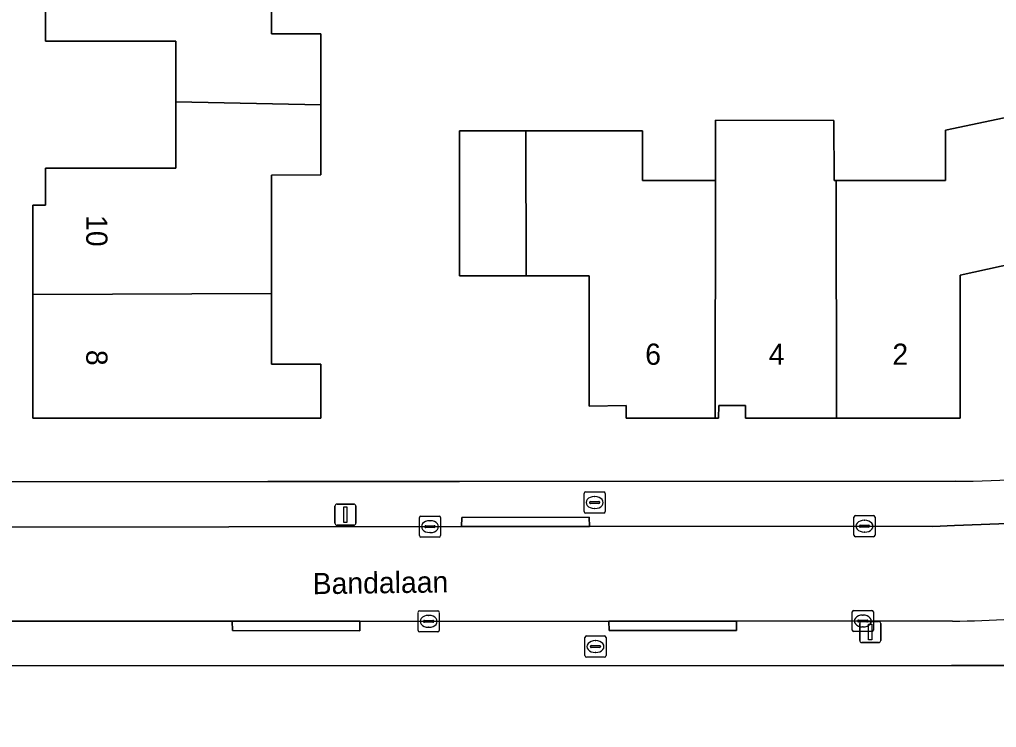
# Model space of a CAD drawing. Extents: x 162879 to 165540, y 384011 to 385181.
# Drawn here: x 163806.79 to 163852.88, y 384306.27 to 384339.68 of the extents above; entities that cross this region are included whole.
import ezdxf

# ---------------------------------------------------------------- set-up
doc = ezdxf.new("R2010")
doc.units = 0
for name, color, linetype in [('IMGEO_Brandkraan', 7, 'Continuous'), ('IMGEO_Erf', 7, 'Continuous'), ('IMGEO_Kolk', 7, 'Continuous'), ('IMGEO_Lichtmast', 7, 'Continuous'), ('IMGEO_Muur', 7, 'Continuous'), ('IMGEO_Openbare_ruimte_label', 7, 'Continuous'), ('IMGEO_Pand', 7, 'Continuous'), ('IMGEO_Pand_nummerreeks', 7, 'Continuous'), ('IMGEO_Rijbaan_lokaal_gesloten', 7, 'Continuous'), ('IMGEO_Voetpad_open', 7, 'Continuous')]:
    doc.layers.add(name, color=color, linetype=linetype)

msp = doc.modelspace()

# ---------------------------------------------------------------- linework, layer by layer
at = {"layer": 'IMGEO_Brandkraan'}
for p, q in [((163833.422, 384316.46), (163833.422, 384317.312)), ((163833.497, 384317.386), (163834.349, 384317.386)), ((163833.91, 384317.166), (163833.935, 384317.166)), ((163834.423, 384317.312), (163834.423, 384316.46)), ((163833.681, 384316.88), (163833.681, 384316.892)), ((163834.119, 384316.843), (163833.721, 384316.843)), ((163833.724, 384316.929), (163834.122, 384316.929)), ((163834.165, 384316.892), (163834.165, 384316.88)), ((163834.349, 384316.386), (163833.497, 384316.386)), ((163833.933, 384316.606), (163833.908, 384316.606)), ((163833.459, 384309.662), (163833.459, 384310.514)), ((163833.534, 384310.588), (163834.386, 384310.588)), ((163833.947, 384310.368), (163833.972, 384310.368)), ((163834.46, 384310.514), (163834.46, 384309.662)), ((163833.718, 384310.082), (163833.718, 384310.094)), ((163834.156, 384310.045), (163833.758, 384310.045)), ((163833.761, 384310.131), (163834.159, 384310.131)), ((163833.97, 384309.808), (163833.945, 384309.808)), ((163834.202, 384310.094), (163834.202, 384310.082)), ((163834.386, 384309.588), (163833.534, 384309.588))]:
    msp.add_line(p, q, dxfattribs=at)
for points in [[(163833.422, 384316.46), (163833.422, 384317.312)], [(163833.497, 384317.386), (163834.349, 384317.386)], [(163834.423, 384317.312), (163834.423, 384316.46)], [(163834.349, 384316.386), (163833.497, 384316.386)], [(163833.459, 384309.662), (163833.459, 384310.514)], [(163833.534, 384310.588), (163834.386, 384310.588)], [(163834.46, 384310.514), (163834.46, 384309.662)], [(163834.386, 384309.588), (163833.534, 384309.588)]]:
    msp.add_lwpolyline(points, dxfattribs=at)
for centre, radius, start, end in [((163833.499, 384317.31), 0.0765, 91.552, 178.448), ((163833.499, 384317.31), 0.0765, 91.552, 178.448), ((163834.347, 384317.31), 0.0765, 1.552, 88.448), ((163834.347, 384317.31), 0.0765, 1.552, 88.448), ((163833.721, 384316.889), 0.0403, 85.8775, 175.7526), ((163833.718, 384316.879), 0.0366, 178.938, 274.7102), ((163834.122, 384316.886), 0.043, 264.8664, 352.4533), ((163834.126, 384316.891), 0.0386, 1.7309, 96.639), ((163833.499, 384316.462), 0.0765, 181.552, 268.448), ((163833.499, 384316.462), 0.0765, 181.552, 268.448), ((163834.347, 384316.462), 0.0765, 271.552, 358.448), ((163834.347, 384316.462), 0.0765, 271.552, 358.448), ((163833.536, 384310.512), 0.0765, 91.552, 178.448), ((163833.536, 384310.512), 0.0765, 91.552, 178.448), ((163834.384, 384310.512), 0.0765, 1.552, 88.448), ((163834.384, 384310.512), 0.0765, 1.552, 88.448), ((163833.758, 384310.091), 0.0403, 85.8775, 175.7526), ((163833.755, 384310.081), 0.0366, 178.938, 274.7102), ((163834.159, 384310.088), 0.043, 264.8664, 352.4533), ((163834.163, 384310.093), 0.0386, 1.7309, 96.639), ((163833.536, 384309.664), 0.0765, 181.552, 268.448), ((163833.536, 384309.664), 0.0765, 181.552, 268.448), ((163834.384, 384309.664), 0.0765, 271.552, 358.448), ((163834.384, 384309.664), 0.0765, 271.552, 358.448)]:
    msp.add_arc(centre, radius, start, end, dxfattribs=at)
for centre, major_axis, ratio, start_param, end_param in [((163833.909, 384316.886), (-0.387, 0.002), 0.722429, 4.712389, 7.853982), ((163833.934, 384316.886), (-0.39, 0.002), 0.717154, 1.570796, 4.712389), ((163833.946, 384310.088), (-0.387, 0.002), 0.722429, 4.712389, 7.853982), ((163833.971, 384310.088), (-0.39, 0.002), 0.717154, 1.570796, 4.712389)]:
    msp.add_ellipse(centre, major_axis=major_axis, ratio=ratio, start_param=start_param, end_param=end_param, dxfattribs=at)
at = {"layer": 'IMGEO_Erf'}
for points in [[(163818.676, 384344.414), (163818.677, 384339.004), (163821.006, 384339.004), (163821.007, 384335.651), (163821.008, 384332.344), (163818.678, 384332.343), (163818.68, 384326.744), (163818.681, 384323.413), (163821.01, 384323.413), (163821.01, 384320.873), (163807.418, 384320.868), (163807.416, 384326.707), (163807.415, 384330.918), (163808.011, 384330.918), (163808.011, 384332.668), (163814.163, 384332.668), (163814.163, 384335.61), (163814.163, 384335.79), (163814.163, 384338.662), (163808.008, 384338.663), (163808.008, 384340.393)], [(163855.03, 384328.471), (163851.161, 384327.615), (163851.16, 384320.865), (163845.333, 384320.866), (163841.031, 384320.866), (163841.032, 384321.467), (163839.772, 384321.467), (163839.771, 384320.866), (163839.601, 384320.866), (163835.411, 384320.867), (163835.412, 384321.467), (163833.665, 384321.441), (163833.662, 384327.581), (163830.683, 384327.581), (163827.552, 384327.581), (163827.552, 384334.421), (163830.675, 384334.421), (163836.172, 384334.421), (163836.172, 384332.091), (163839.623, 384332.091), (163839.629, 384334.933), (163845.209, 384334.922), (163845.213, 384332.091), (163845.313, 384332.091), (163850.472, 384332.091), (163850.471, 384334.461), (163853.547, 384335.107)], [(163805.519, 384317.866), (163818.502, 384317.874), (163827.552, 384317.88), (163850.936, 384317.894)], [(163858.049, 384309.199), (163850.754, 384309.197), (163801.871, 384309.184), (163801.92, 384299.385)]]:
    msp.add_lwpolyline(points, dxfattribs=at)
msp.add_arc((163851.374, 384345.148), 27.258, 269.0783, 297.3115, dxfattribs=at)
at = {"layer": 'IMGEO_Kolk'}
for p, q in [((163825.727, 384316.249), (163826.579, 384316.249)), ((163846.224, 384316.269), (163847.076, 384316.269)), ((163825.652, 384315.323), (163825.652, 384316.175)), ((163825.954, 384315.792), (163826.352, 384315.792)), ((163826.14, 384316.029), (163826.165, 384316.029)), ((163826.653, 384316.175), (163826.653, 384315.323)), ((163846.149, 384315.343), (163846.149, 384316.195)), ((163846.408, 384315.763), (163846.408, 384315.775)), ((163846.451, 384315.812), (163846.849, 384315.812)), ((163846.637, 384316.049), (163846.662, 384316.049)), ((163846.892, 384315.775), (163846.892, 384315.763)), ((163847.15, 384316.195), (163847.15, 384315.343)), ((163825.911, 384315.743), (163825.911, 384315.755)), ((163826.349, 384315.706), (163825.951, 384315.706)), ((163826.163, 384315.469), (163826.138, 384315.469)), ((163826.395, 384315.755), (163826.395, 384315.743)), ((163846.846, 384315.726), (163846.448, 384315.726)), ((163846.66, 384315.489), (163846.635, 384315.489)), ((163826.579, 384315.249), (163825.727, 384315.249)), ((163847.076, 384315.269), (163846.224, 384315.269)), ((163825.591, 384310.852), (163825.591, 384311.704)), ((163825.666, 384311.778), (163826.518, 384311.778)), ((163826.592, 384311.704), (163826.592, 384310.852)), ((163846.071, 384310.869), (163846.071, 384311.721)), ((163846.146, 384311.795), (163846.998, 384311.795)), ((163847.072, 384311.721), (163847.072, 384310.869)), ((163825.85, 384311.272), (163825.85, 384311.284)), ((163826.288, 384311.235), (163825.89, 384311.235)), ((163825.893, 384311.321), (163826.291, 384311.321)), ((163826.079, 384311.558), (163826.104, 384311.558)), ((163826.334, 384311.284), (163826.334, 384311.272)), ((163846.33, 384311.289), (163846.33, 384311.301)), ((163846.768, 384311.252), (163846.37, 384311.252)), ((163846.373, 384311.338), (163846.771, 384311.338)), ((163846.559, 384311.575), (163846.584, 384311.575)), ((163846.814, 384311.301), (163846.814, 384311.289)), ((163826.518, 384310.778), (163825.666, 384310.778)), ((163826.102, 384310.998), (163826.077, 384310.998)), ((163846.998, 384310.795), (163846.146, 384310.795)), ((163846.582, 384311.015), (163846.557, 384311.015))]:
    msp.add_line(p, q, dxfattribs=at)
for points in [[(163825.727, 384316.249), (163826.579, 384316.249)], [(163846.224, 384316.269), (163847.076, 384316.269)], [(163825.652, 384315.323), (163825.652, 384316.175)], [(163826.653, 384316.175), (163826.653, 384315.323)], [(163846.149, 384315.343), (163846.149, 384316.195)], [(163847.15, 384316.195), (163847.15, 384315.343)], [(163826.579, 384315.249), (163825.727, 384315.249)], [(163847.076, 384315.269), (163846.224, 384315.269)], [(163825.591, 384310.852), (163825.591, 384311.704)], [(163825.666, 384311.778), (163826.518, 384311.778)], [(163826.592, 384311.704), (163826.592, 384310.852)], [(163846.071, 384310.869), (163846.071, 384311.721)], [(163846.146, 384311.795), (163846.998, 384311.795)], [(163847.072, 384311.721), (163847.072, 384310.869)], [(163826.518, 384310.778), (163825.666, 384310.778)], [(163846.998, 384310.795), (163846.146, 384310.795)]]:
    msp.add_lwpolyline(points, dxfattribs=at)
for centre, radius, start, end in [((163825.729, 384316.173), 0.0765, 91.552, 178.448), ((163825.729, 384316.173), 0.0765, 91.552, 178.448), ((163826.577, 384316.173), 0.0765, 1.552, 88.448), ((163826.577, 384316.173), 0.0765, 1.552, 88.448), ((163846.226, 384316.193), 0.0765, 91.552, 178.448), ((163846.226, 384316.193), 0.0765, 91.552, 178.448), ((163847.074, 384316.193), 0.0765, 1.552, 88.448), ((163847.074, 384316.193), 0.0765, 1.552, 88.448), ((163825.951, 384315.752), 0.0403, 85.8775, 175.7526), ((163826.356, 384315.754), 0.0386, 1.7309, 96.639), ((163846.448, 384315.772), 0.0403, 85.8775, 175.7526), ((163846.853, 384315.774), 0.0386, 1.7309, 96.639), ((163825.729, 384315.325), 0.0765, 181.552, 268.448), ((163825.729, 384315.325), 0.0765, 181.552, 268.448), ((163825.948, 384315.742), 0.0366, 178.938, 274.7102), ((163826.352, 384315.749), 0.043, 264.8664, 352.4533), ((163826.577, 384315.325), 0.0765, 271.552, 358.448), ((163826.577, 384315.325), 0.0765, 271.552, 358.448), ((163846.226, 384315.345), 0.0765, 181.552, 268.448), ((163846.226, 384315.345), 0.0765, 181.552, 268.448), ((163846.445, 384315.762), 0.0366, 178.938, 274.7102), ((163846.849, 384315.769), 0.043, 264.8664, 352.4533), ((163847.074, 384315.345), 0.0765, 271.552, 358.448), ((163847.074, 384315.345), 0.0765, 271.552, 358.448), ((163825.668, 384311.702), 0.0765, 91.552, 178.448), ((163825.668, 384311.702), 0.0765, 91.552, 178.448), ((163826.516, 384311.702), 0.0765, 1.552, 88.448), ((163826.516, 384311.702), 0.0765, 1.552, 88.448), ((163846.148, 384311.719), 0.0765, 91.552, 178.448), ((163846.148, 384311.719), 0.0765, 91.552, 178.448), ((163846.996, 384311.719), 0.0765, 1.552, 88.448), ((163846.996, 384311.719), 0.0765, 1.552, 88.448), ((163825.89, 384311.281), 0.0403, 85.8775, 175.7526), ((163825.887, 384311.271), 0.0366, 178.938, 274.7102), ((163826.291, 384311.278), 0.043, 264.8664, 352.4533), ((163826.295, 384311.283), 0.0386, 1.7309, 96.639), ((163846.37, 384311.298), 0.0403, 85.8775, 175.7526), ((163846.367, 384311.288), 0.0366, 178.938, 274.7102), ((163846.771, 384311.295), 0.043, 264.8664, 352.4533), ((163846.775, 384311.3), 0.0386, 1.7309, 96.639), ((163825.668, 384310.854), 0.0765, 181.552, 268.448), ((163825.668, 384310.854), 0.0765, 181.552, 268.448), ((163826.516, 384310.854), 0.0765, 271.552, 358.448), ((163826.516, 384310.854), 0.0765, 271.552, 358.448), ((163846.148, 384310.871), 0.0765, 181.552, 268.448), ((163846.148, 384310.871), 0.0765, 181.552, 268.448), ((163846.996, 384310.871), 0.0765, 271.552, 358.448), ((163846.996, 384310.871), 0.0765, 271.552, 358.448)]:
    msp.add_arc(centre, radius, start, end, dxfattribs=at)
for centre, major_axis, ratio, start_param, end_param in [((163826.139, 384315.749), (-0.387, 0.002), 0.722429, 4.712389, 7.853982), ((163826.164, 384315.749), (-0.39, 0.002), 0.717154, 1.570796, 4.712389), ((163846.636, 384315.769), (-0.387, 0.002), 0.722429, 4.712389, 7.853982), ((163846.661, 384315.769), (-0.39, 0.002), 0.717154, 1.570796, 4.712389), ((163826.078, 384311.278), (-0.387, 0.002), 0.722429, 4.712389, 7.853982), ((163826.103, 384311.278), (-0.39, 0.002), 0.717154, 1.570796, 4.712389), ((163846.558, 384311.295), (-0.387, 0.002), 0.722429, 4.712389, 7.853982), ((163846.583, 384311.295), (-0.39, 0.002), 0.717154, 1.570796, 4.712389)]:
    msp.add_ellipse(centre, major_axis=major_axis, ratio=ratio, start_param=start_param, end_param=end_param, dxfattribs=at)
at = {"layer": 'IMGEO_Lichtmast'}
for p, q in [((163821.667, 384315.912), (163821.667, 384316.712)), ((163821.667, 384316.712), (163821.667, 384315.912)), ((163821.767, 384316.812), (163822.557, 384316.812)), ((163822.557, 384316.812), (163821.767, 384316.812)), ((163822.657, 384316.712), (163822.657, 384315.912)), ((163822.657, 384315.912), (163822.657, 384316.712)), ((163822.557, 384315.812), (163821.767, 384315.812)), ((163821.767, 384315.812), (163822.557, 384315.812)), ((163846.425, 384310.376), (163846.425, 384311.176)), ((163846.425, 384311.176), (163846.425, 384310.376)), ((163846.525, 384311.276), (163847.315, 384311.276)), ((163847.315, 384311.276), (163846.525, 384311.276)), ((163847.415, 384311.176), (163847.415, 384310.376)), ((163847.415, 384310.376), (163847.415, 384311.176)), ((163847.315, 384310.276), (163846.525, 384310.276)), ((163846.525, 384310.276), (163847.315, 384310.276))]:
    msp.add_line(p, q, dxfattribs=at)
for points in [[(163822.087, 384316.687), (163822.237, 384316.687), (163822.237, 384315.937), (163822.087, 384315.937), (163822.087, 384316.687)], [(163846.845, 384311.151), (163846.995, 384311.151), (163846.995, 384310.401), (163846.845, 384310.401), (163846.845, 384311.151)]]:
    msp.add_lwpolyline(points, dxfattribs=at)
for centre, start, end in [((163821.767, 384316.712), 90, 180), ((163821.767, 384316.712), 90, 180), ((163822.557, 384316.712), 0, 90), ((163822.557, 384316.712), 360, 90), ((163821.767, 384315.912), 180, 270), ((163821.767, 384315.912), 180, 270), ((163822.557, 384315.912), 270, 0), ((163822.557, 384315.912), 270, 0), ((163846.525, 384311.176), 90, 180), ((163846.525, 384311.176), 90, 180), ((163847.315, 384311.176), 0, 90), ((163847.315, 384311.176), 360, 90), ((163846.525, 384310.376), 180, 270), ((163846.525, 384310.376), 180, 270), ((163847.315, 384310.376), 270, 0), ((163847.315, 384310.376), 270, 0)]:
    msp.add_arc(centre, 0.1, start, end, dxfattribs=at)
at = {"layer": 'IMGEO_Muur'}
msp.add_lwpolyline([(163818.502, 384317.874), (163827.552, 384317.88)], dxfattribs=at)
at = {"layer": 'IMGEO_Pand'}
for points in [[(163814.163, 384335.79), (163821.007, 384335.651), (163821.006, 384339.004), (163818.677, 384339.004), (163818.676, 384344.414), (163807.408, 384344.433), (163807.408, 384340.393), (163808.008, 384340.393), (163808.008, 384338.663), (163814.163, 384338.662)], [(163818.68, 384326.744), (163818.678, 384332.343), (163821.008, 384332.344), (163821.007, 384335.651), (163814.163, 384335.79), (163814.163, 384335.61), (163814.163, 384332.668), (163808.011, 384332.668), (163808.011, 384330.918), (163807.415, 384330.918), (163807.416, 384326.707)], [(163845.313, 384332.091), (163845.213, 384332.091), (163845.209, 384334.922), (163839.629, 384334.933), (163839.623, 384332.091), (163839.601, 384320.866), (163839.771, 384320.866), (163839.772, 384321.467), (163841.032, 384321.467), (163841.031, 384320.866), (163845.333, 384320.866)], [(163845.313, 384332.091), (163845.333, 384320.866), (163851.16, 384320.865), (163851.161, 384327.615), (163855.03, 384328.471), (163853.547, 384335.107), (163850.471, 384334.461), (163850.472, 384332.091)], [(163830.683, 384327.581), (163830.675, 384334.421), (163827.552, 384334.421), (163827.552, 384327.581)], [(163830.683, 384327.581), (163833.662, 384327.581), (163833.665, 384321.441), (163835.412, 384321.467), (163835.411, 384320.867), (163839.601, 384320.866), (163839.623, 384332.091), (163836.172, 384332.091), (163836.172, 384334.421), (163830.675, 384334.421)], [(163818.68, 384326.744), (163807.416, 384326.707), (163807.418, 384320.868), (163821.01, 384320.873), (163821.01, 384323.413), (163818.681, 384323.413)]]:
    msp.add_lwpolyline(points, close=True, dxfattribs=at)
at = {"layer": 'IMGEO_Rijbaan_lokaal_gesloten'}
for points in [[(163798.527, 384321.799), (163798.545, 384311.271), (163801.597, 384311.274), (163805.351, 384311.277), (163805.583, 384311.283), (163816.821, 384311.291), (163822.842, 384311.282), (163826.092, 384311.279), (163834.592, 384311.29), (163840.613, 384311.28), (163846.571, 384311.296), (163850.798, 384311.287)], [(163853.829, 384315.916), (163850.892, 384315.8), (163849.869, 384315.76), (163846.65, 384315.767), (163833.677, 384315.759), (163827.642, 384315.751), (163805.669, 384315.721), (163804.751, 384315.73)]]:
    msp.add_lwpolyline(points, dxfattribs=at)
msp.add_arc((163850.172, 384369.286), 58.002, 270.61824, 276.09038, dxfattribs=at)
at = {"layer": 'IMGEO_Voetpad_open'}
for points in [[(163850.936, 384317.894), (163827.552, 384317.88), (163818.502, 384317.874), (163805.519, 384317.866)], [(163804.751, 384315.73), (163805.669, 384315.721), (163827.642, 384315.751), (163827.652, 384316.187), (163833.663, 384316.19), (163833.677, 384315.759), (163846.65, 384315.767), (163849.869, 384315.76), (163850.892, 384315.8), (163853.829, 384315.916), (163853.799, 384316.351)], [(163850.798, 384311.287), (163846.571, 384311.296), (163840.613, 384311.28), (163840.609, 384310.841), (163834.604, 384310.845), (163834.592, 384311.29), (163826.092, 384311.279), (163822.842, 384311.282), (163822.842, 384310.833), (163816.835, 384310.847), (163816.821, 384311.291), (163805.583, 384311.283), (163805.351, 384311.277), (163805.365, 384310.834), (163801.593, 384310.831), (163801.597, 384311.274), (163798.545, 384311.271), (163798.53, 384309.151), (163801.871, 384309.184), (163850.754, 384309.197), (163858.049, 384309.199)]]:
    msp.add_lwpolyline(points, dxfattribs=at)
for points in [[(163827.642, 384315.751), (163833.677, 384315.759), (163833.663, 384316.19), (163827.652, 384316.187)], [(163822.842, 384311.282), (163816.821, 384311.291), (163816.835, 384310.847), (163822.842, 384310.833)], [(163840.613, 384311.28), (163834.592, 384311.29), (163834.604, 384310.845), (163840.609, 384310.841)]]:
    msp.add_lwpolyline(points, close=True, dxfattribs=at)
for centre, radius, start, end in [((163851.374, 384345.148), 27.258, 269.0783, 297.3115), ((163850.172, 384369.286), 58.002, 270.61824, 276.09038)]:
    msp.add_arc(centre, radius, start, end, dxfattribs=at)

# ---------------------------------------------------------------- texts
at = {"layer": 'IMGEO_Openbare_ruimte_label'}
msp.add_text('Bandalaan', height=1, rotation=0.8021, dxfattribs=at).set_placement((163820.625, 384312.558))
at = {"layer": 'IMGEO_Pand_nummerreeks'}
for s, rotation, p in [('10', 270.0171, (163809.935, 384330.451)), ('6', 359.9921, (163836.306, 384323.387)), ('4', 359.9943, (163842.138, 384323.386)), ('2', 359.9921, (163847.968, 384323.385)), ('8', 270.0171, (163809.937, 384324.09))]:
    msp.add_text(s, height=1, rotation=rotation, dxfattribs=at).set_placement(p)

doc.saveas('drawing.dxf')
